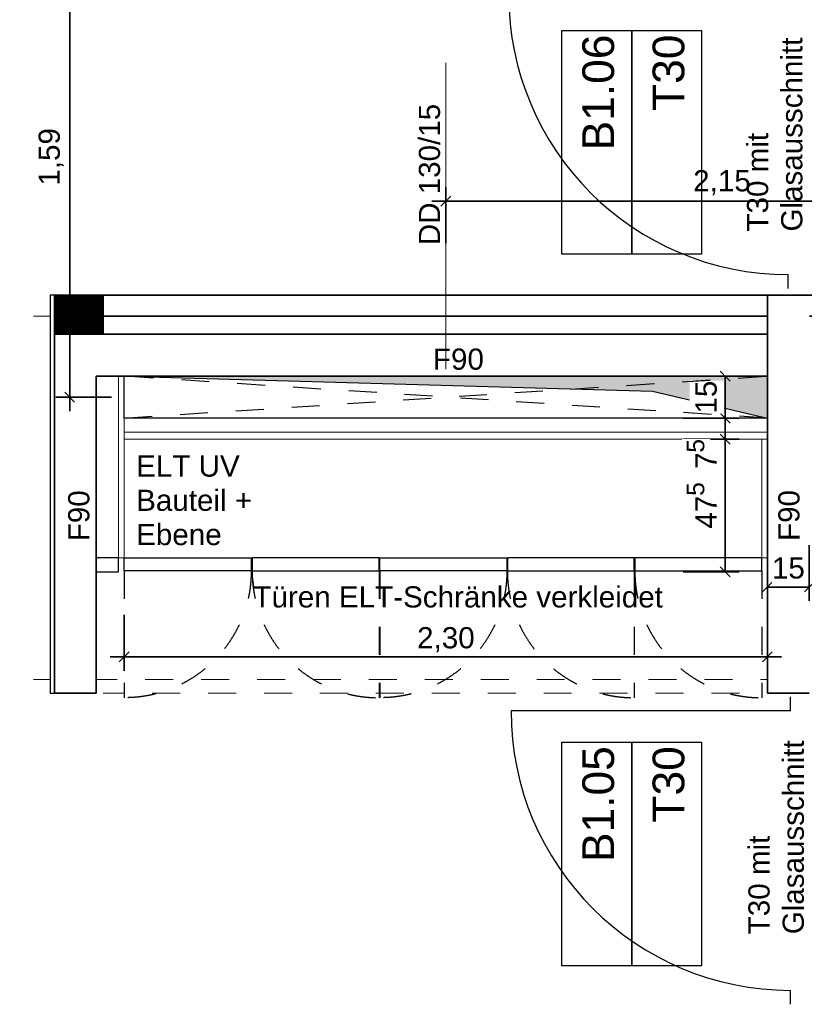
# Model space of a CAD drawing. Header units: metres. Extents: x -13 to 93, y -119 to 25.
# Tile 684 of 705: x 29.73 to 32.53, y -21.71 to -18.19. Entities that reach past the tile are written whole.
import ezdxf
from ezdxf.enums import TextEntityAlignment as Align

# ---------------------------------------------------------------- set-up
doc = ezdxf.new("R2010")
doc.units = ezdxf.units.M
doc.header["$LTSCALE"] = 0.00508
doc.header["$PDMODE"] = 1
doc.header["$PDSIZE"] = -2
for name, pattern in [('STYLE_05', [0.19684, 0.069505, -0.127335]), ('STYLE_06', [1.0537, 0.590515, -0.19684, 0.069505, -0.19684]), ('STYLE_11', [0.393677, 0.196838, -0.196838]), ('STYLE_12', [0.20828, 0.069425, -0.138855])]:
    doc.linetypes.add(name, pattern=pattern)
doc.layers.get('0').update_dxf_attribs({"lineweight": 18})
for name, color, linetype, lineweight in [('3-2-5 Bodenbeläge', 7, 'Continuous', 18), ('3-4-0 Innenwände', 7, 'Continuous', 35), ('3-4-0-2 IW GK', 7, 'Continuous', 35), ('3-4-0-4 IW MW', 7, 'Continuous', 35), ('3-4-2-2 NTragIW GK', 7, 'Continuous', 35), ('3-4-4 ITüren', 7, 'Continuous', 25), ('3-4-5 IWBekleidungen', 7, 'Continuous', 25), ('3-5-1-1 DeckenDurchb', 7, 'Continuous', 25), ('3-5-1-1 DeckenDurchb VED', 7, 'STYLE_11', 25), ('6-1-0 Ausstattung', 7, 'Continuous', 25), ('Bemaßung', 7, 'Continuous', 18), ('Keine', 7, 'Continuous', 18), ('Plan-Achsen-Fassade', 1, 'STYLE_06', 18), ('Plan-Raumstempel', 7, 'Continuous', 13), ('Plan-Schacht_Durchb', 7, 'Continuous', 5), ('Plan-Text-Hinweis', 7, 'Continuous', 13), ('Plan-Text-Kerne', 7, 'Continuous', 13)]:
    doc.layers.add(name, color=color, linetype=linetype, lineweight=lineweight)
doc.layers.get('0').freeze()
doc.styles.add('Arial', font='ARIAL.TTF')
doc.dimstyles.new('MTZ_200', dxfattribs={"dimtxt": 0.075762, "dimasz": 0.000706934, "dimexe": 0.001, "dimexo": 0.003, "dimgap": 0.0001, "dimtad": 1, "dimdec": 4, "dimzin": 11, "dimtxsty": 'Arial', "dimblk": 'VW_SLASH', "dimcen": 0, "dimdle": 0.001, "dimazin": 0, "dimtfac": 1, "dimtdec": 4, "dimtix": 1, "dimtmove": 0, "dimatfit": 0, "dimldrblk": 'VW_FILLEDARROW', "dimfxl": 0, "dimfrac": 2, "dimtolj": 1, "dimtzin": 11, "dimarcsym": 0})

# ---------------------------------------------------------------- blocks, each defined once
blk = doc.blocks.new('*D233')
at = {"layer": 'Bemaßung', "color": 0, "linetype": 'Continuous', "lineweight": -2}
for p, q in [((-1, -2.1195), (-1, -2.3195)), ((-0.85, -2.1195), (-0.85, -2.3195)), ((-1, -2.2695), (-0.95, -2.2695)), ((-0.85, -2.2695), (-1, -2.2695)), ((-0.9, -2.2695), (-0.85, -2.2695))]:
    blk.add_line(p, q, dxfattribs=at)
at = {"layer": 'Bemaßung', "color": 0, "linetype": 'Continuous', "lineweight": 20}
for p, q in [((-0.9823, -2.2519), (-1.0177, -2.2872)), ((-0.8677, -2.2872), (-0.8323, -2.2519))]:
    blk.add_line(p, q, dxfattribs=at)
at = {"layer": 'Defpoints', "color": 0, "lineweight": 0}
for p in [(-1, -1.9375), (-0.85, -1.9837)]:
    blk.add_point(p, dxfattribs=at)
at = {"color": 0, "linetype": 'Continuous', "lineweight": -2}
blk.add_wipeout([(-0.9837, -2.2649), (-0.8663, -2.2649), (-0.8663, -2.1428), (-0.9837, -2.1428)], dxfattribs=at).dxf.layer = 'Bemaßung'
at = {"layer": 'Defpoints', "color": 0, "lineweight": 0}
blk.add_point((-0.85, -2.2695), dxfattribs=at)
at = {"layer": 'Bemaßung', "color": 0, "insert": (-0.9837, -2.1634), "char_height": 0.07576, "attachment_point": 1, "line_spacing_factor": 0.967741, "style": 'Arial'}
blk.add_mtext('15', dxfattribs=at)
blk = doc.blocks.new('VW_FILLEDARROW')
at = {"color": 0, "lineweight": -2}
blk.add_solid([(0, 0), (0, 0), (0, 0)], dxfattribs=at)
blk = doc.blocks.new('VW_SLASH')
at = {"color": 0, "linetype": 'ByBlock', "lineweight": -2}
blk.add_line((0, 0), (-1, 0), dxfattribs=at)
at = {"color": 0, "linetype": 'ByBlock', "lineweight": 20}
blk.add_line((0, 0), (0, 0), dxfattribs=at)
blk = doc.blocks.new('*D234')
at = {"layer": 'Bemaßung', "color": 0, "linetype": 'Continuous', "lineweight": 20}
for p, q in [((-1.1332, -1.7577), (-1.1685, -1.7223)), ((-1.1685, -2.1973), (-1.1332, -2.2327))]:
    blk.add_line(p, q, dxfattribs=at)
at = {"layer": 'Bemaßung', "color": 0, "linetype": 'Continuous', "lineweight": -2}
for p, q in [((-1.3009, -1.74), (-1.1009, -1.74)), ((-1.1509, -1.79), (-1.1509, -1.74)), ((-1.1509, -1.74), (-1.1509, -2.215)), ((-1.1509, -2.215), (-1.1509, -2.165)), ((-1.3009, -2.215), (-1.1009, -2.215))]:
    blk.add_line(p, q, dxfattribs=at)
at = {"layer": 'Defpoints', "color": 0, "lineweight": 0}
for p in [(-1.3009, -1.74), (-1.1509, -1.74), (-1.9137, -2.215)]:
    blk.add_point(p, dxfattribs=at)
at = {"color": 0, "linetype": 'Continuous', "lineweight": -2}
blk.add_wipeout([(-1.1555, -2.0605), (-1.1555, -1.943), (-1.2776, -1.943), (-1.2776, -2.0605)], dxfattribs=at).dxf.layer = 'Bemaßung'
at = {"layer": 'Bemaßung', "color": 0, "insert": (-1.257, -2.0605), "char_height": 0.07576, "attachment_point": 1, "rotation": 90, "line_spacing_factor": 0.967741, "style": 'Arial'}
blk.add_mtext('47', dxfattribs=at)
at = {"color": 0, "linetype": 'Continuous', "lineweight": -2}
blk.add_wipeout([(-1.2045, -1.9433), (-1.2045, -1.8942), (-1.3058, -1.8942), (-1.3058, -1.9433)], dxfattribs=at).dxf.layer = 'Bemaßung'
at = {"layer": 'Bemaßung', "color": 0, "insert": (-1.2887, -1.9188), "char_height": 0.0631, "attachment_point": 2, "rotation": 90, "line_spacing_factor": 0.967741, "style": 'Arial'}
blk.add_mtext('5', dxfattribs=at)
blk = doc.blocks.new('*U235')
at = {"layer": '3-5-1-1 DeckenDurchb', "linetype": 'Continuous', "lineweight": 0}
blk.add_hatch(color=19, dxfattribs=at).paths.add_polyline_path([(-1, -1.665), (-1, -1.515), (-3.3, -1.515), (-1.4107, -1.5682)])
at = {"layer": '3-5-1-1 DeckenDurchb'}
for points in [[(-1, -1.665), (-1, -1.515), (-3.3, -1.515), (-1.4107, -1.5682)], [(-3.3, -1.515), (-1, -1.515), (-1, -1.665), (-3.3, -1.665)]]:
    blk.add_lwpolyline(points, close=True, dxfattribs=at)
blk = doc.blocks.new('*D236')
at = {"layer": 'Bemaßung', "color": 0, "linetype": 'Continuous', "lineweight": -2}
for p, q in [((-1.1509, -1.665), (-1.1509, -1.615)), ((-1.3009, -1.665), (-1.1009, -1.665)), ((-1.1509, -1.74), (-1.1509, -1.665)), ((-1.3009, -1.74), (-1.1009, -1.74)), ((-1.1509, -1.79), (-1.1509, -1.74)), ((-1.1509, -1.74), (-1.1509, -1.8467))]:
    blk.add_line(p, q, dxfattribs=at)
at = {"layer": 'Bemaßung', "color": 0, "linetype": 'Continuous', "lineweight": 20}
for p, q in [((-1.1332, -1.6827), (-1.1685, -1.6473)), ((-1.1685, -1.7223), (-1.1332, -1.7577))]:
    blk.add_line(p, q, dxfattribs=at)
at = {"layer": 'Defpoints', "color": 0, "lineweight": 0}
for p in [(-1.4949, -1.665), (-1.1509, -1.74)]:
    blk.add_point(p, dxfattribs=at)
at = {"color": 0, "linetype": 'Continuous', "lineweight": -2}
blk.add_wipeout([(-1.1555, -1.8467), (-1.1555, -1.7882), (-1.2776, -1.7882), (-1.2776, -1.8467)], dxfattribs=at).dxf.layer = 'Bemaßung'
at = {"layer": 'Bemaßung', "color": 0, "insert": (-1.257, -1.8467), "char_height": 0.0758, "attachment_point": 1, "rotation": 90, "line_spacing_factor": 0.967741, "style": 'Arial'}
blk.add_mtext('7', dxfattribs=at)
at = {"color": 0, "linetype": 'Continuous', "lineweight": -2}
blk.add_wipeout([(-1.2045, -1.7888), (-1.2045, -1.7397), (-1.3058, -1.7397), (-1.3058, -1.7888)], dxfattribs=at).dxf.layer = 'Bemaßung'
at = {"layer": 'Defpoints', "color": 0, "lineweight": 0}
blk.add_point((-1.3009, -1.74), dxfattribs=at)
at = {"layer": 'Bemaßung', "color": 0, "insert": (-1.2887, -1.7643), "char_height": 0.0631, "attachment_point": 2, "rotation": 90, "line_spacing_factor": 0.967741, "style": 'Arial'}
blk.add_mtext('5', dxfattribs=at)
blk = doc.blocks.new('*D237')
at = {"layer": 'Bemaßung', "color": 0, "linetype": 'Continuous', "lineweight": -2}
for p, q in [((-1.3009, -1.515), (-1.1009, -1.515)), ((-1.1509, -1.565), (-1.1509, -1.515)), ((-1.1509, -1.515), (-1.1509, -1.665)), ((-1.1509, -1.665), (-1.1509, -1.615)), ((-1.3009, -1.665), (-1.1009, -1.665))]:
    blk.add_line(p, q, dxfattribs=at)
at = {"layer": 'Bemaßung', "color": 0, "linetype": 'Continuous', "lineweight": 20}
for p, q in [((-1.1332, -1.5327), (-1.1685, -1.4973)), ((-1.1685, -1.6473), (-1.1332, -1.6827))]:
    blk.add_line(p, q, dxfattribs=at)
at = {"layer": 'Defpoints', "color": 0, "lineweight": 0}
for p in [(-1.3449, -1.515), (-1.4949, -1.665)]:
    blk.add_point(p, dxfattribs=at)
at = {"color": 0, "linetype": 'Continuous', "lineweight": -2}
blk.add_wipeout([(-1.1555, -1.6487), (-1.1555, -1.5313), (-1.2776, -1.5313), (-1.2776, -1.6487)], dxfattribs=at).dxf.layer = 'Bemaßung'
at = {"layer": 'Defpoints', "color": 0, "lineweight": 0}
blk.add_point((-1.1509, -1.515), dxfattribs=at)
at = {"layer": 'Bemaßung', "color": 0, "insert": (-1.257, -1.6487), "char_height": 0.07576, "attachment_point": 1, "rotation": 90, "line_spacing_factor": 0.967741, "style": 'Arial'}
blk.add_mtext('15', dxfattribs=at)
blk = doc.blocks.new('*D238')
at = {"layer": 'Bemaßung', "color": 0, "linetype": 'Continuous', "lineweight": -2}
for p, q in [((-3.3, -2.3693), (-3.3, -2.5693)), ((-1, -2.3693), (-1, -2.5693)), ((-3.35, -2.5193), (-3.3, -2.5193)), ((-3.3, -2.5193), (-1, -2.5193)), ((-1, -2.5193), (-0.95, -2.5193))]:
    blk.add_line(p, q, dxfattribs=at)
at = {"layer": 'Bemaßung', "color": 0, "linetype": 'Continuous', "lineweight": 20}
for p, q in [((-3.2823, -2.5016), (-3.3177, -2.537)), ((-1.0177, -2.537), (-0.9823, -2.5016))]:
    blk.add_line(p, q, dxfattribs=at)
at = {"layer": 'Defpoints', "color": 0, "lineweight": 0}
for p in [(-3.3, -2.0637), (-1, -2.2195), (-3.3, -2.5193)]:
    blk.add_point(p, dxfattribs=at)
at = {"color": 0, "linetype": 'Continuous', "lineweight": -2}
blk.add_wipeout([(-2.2527, -2.5146), (-2.047, -2.5146), (-2.047, -2.3926), (-2.2527, -2.3926)], dxfattribs=at).dxf.layer = 'Bemaßung'
at = {"layer": 'Bemaßung', "color": 0, "insert": (-2.2527, -2.4131), "char_height": 0.07576, "attachment_point": 1, "line_spacing_factor": 0.967741, "style": 'Arial'}
blk.add_mtext('2,30', dxfattribs=at)
blk = doc.blocks.new('*U241')
at = {"layer": '3-4-4 ITüren', "linetype": 'Continuous'}
for p, q in [((-0.9168, -2.7131), (-0.9168, -2.6631)), ((-0.9168, -2.7131), (-1.9168, -2.7131)), ((-0.9168, -3.7631), (-0.9168, -3.7131))]:
    blk.add_line(p, q, dxfattribs=at)
blk.add_arc((-0.9168, -2.7131), 1, 180, 270, dxfattribs=at)
blk = doc.blocks.new('*U242')
at = {"layer": '3-4-4 ITüren', "linetype": 'STYLE_05'}
blk.add_line((-2.3887, -2.2119), (-2.3887, -2.6658), dxfattribs=at)
blk.add_open_spline([(-2.8426, -2.2119), (-2.8426, -2.3336), (-2.721, -2.5442), (-2.5104, -2.6658), (-2.3887, -2.6658)], degree=2, dxfattribs=at)
blk = doc.blocks.new('*U243')
at = {"layer": '3-4-4 ITüren', "linetype": 'STYLE_05'}
blk.add_line((-3.3, -2.2119), (-3.3, -2.6658), dxfattribs=at)
blk.add_open_spline([(-2.8461, -2.2119), (-2.8461, -2.3336), (-2.9677, -2.5442), (-3.1784, -2.6658), (-3.3, -2.6658)], degree=2, dxfattribs=at)
blk = doc.blocks.new('*U244')
at = {"layer": '3-4-4 ITüren', "linetype": 'STYLE_05'}
blk.add_line((-1.4759, -2.2119), (-1.4759, -2.6658), dxfattribs=at)
blk.add_open_spline([(-1.9298, -2.2119), (-1.9298, -2.3336), (-1.8082, -2.5442), (-1.5975, -2.6658), (-1.4759, -2.6658)], degree=2, dxfattribs=at)
blk = doc.blocks.new('*U245')
at = {"layer": '3-4-4 ITüren', "linetype": 'STYLE_05'}
blk.add_line((-2.3856, -2.2119), (-2.3856, -2.6658), dxfattribs=at)
blk.add_open_spline([(-1.9317, -2.2119), (-1.9317, -2.3336), (-2.0533, -2.5442), (-2.264, -2.6658), (-2.3856, -2.6658)], degree=2, dxfattribs=at)
blk = doc.blocks.new('*U246')
at = {"layer": '3-4-4 ITüren', "linetype": 'STYLE_05'}
blk.add_line((-1.02, -2.2119), (-1.02, -2.6658), dxfattribs=at)
blk.add_open_spline([(-1.4739, -2.2119), (-1.4739, -2.3336), (-1.3523, -2.5442), (-1.1416, -2.6658), (-1.02, -2.6658)], degree=2, dxfattribs=at)
blk = doc.blocks.new('*U247')
at = {"layer": '6-1-0 Ausstattung'}
for points in [[(-3.3, -2.165), (-2.8461, -2.165), (-2.8461, -2.2119), (-3.3, -2.2119)], [(-2.3887, -2.165), (-2.8426, -2.165), (-2.8426, -2.2119), (-2.3887, -2.2119)], [(-2.3856, -2.165), (-1.9317, -2.165), (-1.9317, -2.2119), (-2.3856, -2.2119)], [(-1.4759, -2.165), (-1.9298, -2.165), (-1.9298, -2.2119), (-1.4759, -2.2119)], [(-1.02, -2.165), (-1.4739, -2.165), (-1.4739, -2.2119), (-1.02, -2.2119)]]:
    blk.add_lwpolyline(points, close=True, dxfattribs=at)
at = {"layer": '6-1-0 Ausstattung', "color": 7}
for name in ['*U243', '*U242', '*U245', '*U244', '*U246']:
    blk.add_blockref(name, (0, 0), dxfattribs=at)
blk = doc.blocks.new('*U248')
at = {"layer": '3-5-1-1 DeckenDurchb VED'}
for p, q in [((-3.3, -1.665), (-1, -1.515)), ((-1, -1.665), (-3.3, -1.515))]:
    blk.add_line(p, q, dxfattribs=at)
blk.add_lwpolyline([(-3.3, -1.515), (-1, -1.515), (-1, -1.665), (-3.3, -1.665)], close=True, dxfattribs=at)
blk = doc.blocks.new('*D253')
at = {"layer": 'Bemaßung', "color": 0, "linetype": 'Continuous', "lineweight": -2}
for p, q in [((-2.15, -1.0387), (-2.15, -0.8387)), ((0, -1.0387), (0, -0.8387)), ((-2.15, -0.8887), (-2.2, -0.8887)), ((0, -0.8887), (-2.15, -0.8887)), ((0.05, -0.8887), (0, -0.8887))]:
    blk.add_line(p, q, dxfattribs=at)
at = {"layer": 'Bemaßung', "color": 0, "linetype": 'Continuous', "lineweight": 20}
for p, q in [((-2.1323, -0.871), (-2.1677, -0.9064)), ((-0.0177, -0.9064), (0.0177, -0.871))]:
    blk.add_line(p, q, dxfattribs=at)
at = {"layer": 'Defpoints', "color": 0, "lineweight": 0}
for p in [(0, -0.8887), (0, -1.425), (-2.15, -1.59)]:
    blk.add_point(p, dxfattribs=at)
at = {"layer": 'Bemaßung', "color": 0, "insert": (-1.2653, -0.7775), "char_height": 0.07576, "attachment_point": 1, "line_spacing_factor": 0.967741, "style": 'Arial'}
blk.add_mtext('2,15', dxfattribs=at)
blk = doc.blocks.new('*D254')
at = {"layer": 'Bemaßung', "color": 0, "linetype": 'Continuous', "lineweight": -2}
for p, q in [((-3.4951, 0), (-3.4951, 0.05)), ((-3.3451, 0), (-3.5451, 0)), ((-3.4951, -1.59), (-3.4951, 0)), ((-3.3451, -1.59), (-3.5451, -1.59)), ((-3.4951, -1.64), (-3.4951, -1.59))]:
    blk.add_line(p, q, dxfattribs=at)
at = {"layer": 'Bemaßung', "color": 0, "linetype": 'Continuous', "lineweight": 20}
for p, q in [((-3.4775, -0.0177), (-3.5128, 0.0177)), ((-3.5128, -1.5723), (-3.4775, -1.6077))]:
    blk.add_line(p, q, dxfattribs=at)
at = {"layer": 'Defpoints', "color": 0, "lineweight": 0}
for p in [(0.0599, 0), (-3.4951, -1.59), (-3.3, -1.59)]:
    blk.add_point(p, dxfattribs=at)
at = {"layer": 'Bemaßung', "color": 0, "insert": (-3.6063, -0.8329), "char_height": 0.07576, "attachment_point": 1, "rotation": 90, "line_spacing_factor": 0.967741, "style": 'Arial'}
blk.add_mtext('1,59', dxfattribs=at)
blk = doc.blocks.new('*U276')
at = {"layer": '3-4-4 ITüren', "linetype": 'Continuous'}
for p, q in [((44.8886, -11.1699), (44.8886, -11.1199)), ((44.8886, -11.1699), (43.8886, -11.1699)), ((44.8886, -12.2199), (44.8886, -12.1699))]:
    blk.add_line(p, q, dxfattribs=at)
blk.add_arc((44.8886, -11.1699), 1, 180, 270, dxfattribs=at)
blk = doc.blocks.new('*U540')
at = {"layer": '3-5-1-1 DeckenDurchb VED'}
for p, q in [((-3.3, -1.665), (-1, -1.515)), ((-1, -1.665), (-3.3, -1.515))]:
    blk.add_line(p, q, dxfattribs=at)
blk.add_lwpolyline([(-3.3, -1.515), (-1, -1.515), (-1, -1.665), (-3.3, -1.665)], close=True, dxfattribs=at)
blk = doc.blocks.new('kern_DD_e0-e4_labor')
at = {"layer": '3-5-1-1 DeckenDurchb VED', "color": 7}
blk.add_blockref('*U540', (0, 0), dxfattribs=at)
blk = doc.blocks.new('S_Türnr')
at = {"layer": 'Plan-Text-Hinweis', "color": 7, "linetype": 'Continuous', "lineweight": 25}
for points in [[(-0.4, 0.25), (0.4, 0.25), (0.4, 0), (-0.4, 0)], [(-0.4, 0), (0.4, 0), (0.4, -0.25), (-0.4, -0.25)]]:
    blk.add_lwpolyline(points, close=True, dxfattribs=at)
at = {"layer": 'Keine', "color": 0, "flags": 1}
blk.add_attdef('Plannummer', (-0.4, -0.4546), '', height=0.1136, dxfattribs=at)
at = {"layer": 'Plan-Raumstempel', "color": 7, "style": 'Arial'}
for tag, p in [('Türnummer', (0.3857, 0.1768)), ('Brand', (0.3857, -0.0745))]:
    blk.add_attdef(tag, text='', height=0.1136, dxfattribs=at).set_placement(p, align=Align.TOP_RIGHT)
blk = doc.blocks.new('kern_labor_laborfall (2D)')
at = {"layer": '6-1-0 Ausstattung'}
blk.add_lwpolyline([(-3.32, -2.165), (-3.4, -2.165), (-3.4, -2.215), (-3.32, -2.215)], close=True, dxfattribs=at)
at = {"layer": 'Plan-Text-Hinweis', "insert": (-1.06782742, -3.51239985), "char_height": 0.0757622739, "attachment_point": 1, "rotation": 90, "line_spacing_factor": 0.970546, "style": 'Arial'}
blk.add_mtext('{\\C7;\\lT30 mit \\PGlasausschnitt}', dxfattribs=at)
at = {"layer": 'Plan-Text-Kerne', "color": 7, "insert": (-3.25757982, -1.79862406), "char_height": 0.075762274, "attachment_point": 1, "line_spacing_factor": 0.970546, "style": 'Arial'}
blk.add_mtext('ELT UV\\PBauteil + \\PEbene', dxfattribs=at)
at = {"lineweight": 5}
blk.add_wipeout([(-0.85, -2.65), (-1, -2.65), (-1, -1.225), (-0.85, -1.225)], dxfattribs=at).dxf.layer = '3-4-0-2 IW GK'
blk.add_wipeout([(-2.14458472, -1.04612918), (-2.14458472, -0.54024584), (-2.26664583, -0.54024584), (-2.26664583, -1.04612918)]).dxf.layer = 'Plan-Schacht_Durchb'
at = {"layer": '3-2-5 Bodenbeläge', "color": 7, "linetype": 'STYLE_12', "lineweight": 18}
blk.add_line((0.3, -2.65), (-3.375, -2.65), dxfattribs=at)
at = {"layer": '3-4-0-2 IW GK'}
for p, q in [((-0.85, -1.225), (-1, -1.225)), ((-1, -2.65), (-1, -1.225)), ((-0.85, -2.65), (-1, -2.65))]:
    blk.add_line(p, q, dxfattribs=at)
at = {"layer": '3-4-4 ITüren', "color": 7}
blk.add_blockref('*U241', (0, 0), dxfattribs=at)
at = {"layer": 'Plan-Schacht_Durchb', "insert": (-2.24645255, -1.04612918), "char_height": 0.0757622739, "attachment_point": 1, "rotation": 90, "line_spacing_factor": 0.970546, "style": 'Arial'}
blk.add_mtext('{\\C7;\\lDD 130/15}', dxfattribs=at)
at = {"layer": 'Plan-Text-Hinweis', "insert": (-0.96080737, -2.1046938), "char_height": 0.0757622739, "attachment_point": 1, "rotation": 90, "line_spacing_factor": 0.970546, "style": 'Arial'}
blk.add_mtext('{\\C7;\\lF90}', dxfattribs=at)
at = {"layer": 'Bemaßung', "color": 7, "linetype": 'Continuous', "lineweight": 18}
dim = blk.add_linear_dim(base=(-0.85, -2.2695313), p1=(-1, -1.9375), p2=(-0.85, -1.98367714), dimstyle='MTZ_200', override={"dimtxt": 0.001515, "dimgap": 0.005, "dimdec": 3, "dimlfac": 50, "dimpost": '<>m', "dimtxsty": 'Arial', "dimtmove": 2}, dxfattribs=at)
dim.commit()
dim.dimension.update_dxf_attribs({"geometry": '*D233', "text_midpoint": (-0.775, -2.2695313)})
at = {"lineweight": 5}
blk.add_wipeout([(-3.4, -1.515), (-3.55, -1.365), (-1, -1.365), (-1, -1.515)], dxfattribs=at).dxf.layer = '3-4-0-2 IW GK'
at = {"layer": '3-4-0-2 IW GK'}
for p, q in [((-3.55, -1.365), (-1, -1.365)), ((-1, -1.515), (-1, -1.365)), ((-3.4, -1.515), (-1, -1.515))]:
    blk.add_line(p, q, dxfattribs=at)
at = {"layer": '3-4-2-2 NTragIW GK', "color": 7, "linetype": 'Continuous', "lineweight": 18}
blk.add_lwpolyline([(-3.32, -1.515), (-3.32, -2.165), (-3.4, -2.165), (-3.4, -1.515)], close=True, dxfattribs=at)
at = {"layer": '6-1-0 Ausstattung', "color": 7, "linetype": 'Continuous', "lineweight": 18}
blk.add_lwpolyline([(-3.32, -1.515), (-3.3, -1.515), (-3.3, -2.165), (-3.32, -2.165)], close=True, dxfattribs=at)
at = {"layer": 'Plan-Schacht_Durchb'}
blk.add_line((-2.15, -1.49), (-2.15, -0.3931375), dxfattribs=at)
at = {"layer": 'Plan-Text-Hinweis', "insert": (-2.19601666, -1.41600666), "char_height": 0.0757622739, "attachment_point": 1, "line_spacing_factor": 0.970546, "style": 'Arial'}
blk.add_mtext('{\\C7;\\lF90}', dxfattribs=at)
at = {"layer": 'Bemaßung', "color": 7, "linetype": 'Continuous', "lineweight": 18}
dim = blk.add_linear_dim(base=(-1.15085417, -1.74), p1=(-1.91372627, -2.215), p2=(-1.30085417, -1.74), angle=90, dimstyle='MTZ_200', override={"dimtxt": 0.001515, "dimgap": 0.005, "dimdec": 3, "dimlfac": 50, "dimpost": '<>m', "dimtxsty": 'Arial', "dimtmove": 2}, dxfattribs=at)
dim.commit()
dim.dimension.update_dxf_attribs({"geometry": '*D234', "text_midpoint": (-1.15085417, -1.5025)})
at = {"lineweight": 5}
blk.add_wipeout([(-3.4, -2.65), (-3.55, -2.65), (-3.55, -1.365), (-3.4, -1.515)], dxfattribs=at).dxf.layer = '3-4-0-2 IW GK'
at = {"layer": '3-4-0-2 IW GK'}
for p, q in [((-3.55, -2.65), (-3.55, -1.365)), ((-3.4, -2.65), (-3.4, -1.515)), ((-3.4, -2.65), (-3.55, -2.65))]:
    blk.add_line(p, q, dxfattribs=at)
at = {"layer": '3-4-2-2 NTragIW GK', "color": 7, "linetype": 'Continuous', "lineweight": 18}
for points in [[(-3.3, -1.715), (-3.3, -1.665), (-1, -1.665), (-1, -1.715)], [(-3.3, -1.74), (-3.3, -1.715), (-1, -1.715), (-1, -1.74)]]:
    blk.add_lwpolyline(points, close=True, dxfattribs=at)
at = {"layer": '3-5-1-1 DeckenDurchb', "color": 7}
blk.add_blockref('*U235', (0, 0), dxfattribs=at)
at = {"layer": 'Plan-Text-Hinweis', "insert": (-3.50050792, -2.10571046), "char_height": 0.0757622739, "attachment_point": 1, "rotation": 90, "line_spacing_factor": 0.970546, "style": 'Arial'}
blk.add_mtext('{\\C7;\\lF90}', dxfattribs=at)
at = {"color": 7, "linetype": 'Continuous', "lineweight": 18}
blk.add_wipeout([(-2.83806884, -2.36888871), (-1.37368828, -2.36888871), (-1.37368828, -2.2468276), (-2.83806884, -2.2468276)], dxfattribs=at).dxf.layer = 'Plan-Text-Hinweis'
at = {"layer": 'Plan-Text-Hinweis', "color": 7, "insert": (-2.83806884, -2.26702088), "char_height": 0.0757622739, "attachment_point": 1, "line_spacing_factor": 0.970546, "style": 'Arial'}
blk.add_mtext('Türen ELT-Schränke verkleidet', dxfattribs=at)
at = {"layer": 'Bemaßung', "color": 7, "linetype": 'Continuous', "lineweight": 18}
dim = blk.add_linear_dim(base=(-1.15085417, -1.74), p1=(-1.49485352, -1.665), p2=(-1.30085417, -1.74), angle=90, dimstyle='MTZ_200', override={"dimtxt": 0.001515, "dimgap": 0.005, "dimdec": 3, "dimlfac": 50, "dimpost": '<>m', "dimtxsty": 'Arial', "dimtix": 0, "dimtmove": 2}, dxfattribs=at)
dim.commit()
dim.dimension.update_dxf_attribs({"geometry": '*D236', "text_midpoint": (-1.15085417, -1.7025)})
dim = blk.add_linear_dim(base=(-1.15085417, -1.515), p1=(-1.49485352, -1.665), p2=(-1.34485352, -1.515), angle=90, dimstyle='MTZ_200', override={"dimtxt": 0.001515, "dimgap": 0.005, "dimdec": 3, "dimlfac": 50, "dimpost": '<>m', "dimtxsty": 'Arial', "dimtmove": 2}, dxfattribs=at)
dim.commit()
dim.dimension.update_dxf_attribs({"geometry": '*D237', "text_midpoint": (-1.15085417, -1.44)})
dim = blk.add_linear_dim(base=(-3.3, -2.51928494), p1=(-1, -2.2195313), p2=(-3.3, -2.06367714), dimstyle='MTZ_200', override={"dimtxt": 0.001515, "dimgap": 0.005, "dimdec": 3, "dimlfac": 50, "dimpost": '<>m', "dimtxsty": 'Arial', "dimtmove": 2}, dxfattribs=at)
dim.commit()
dim.dimension.update_dxf_attribs({"geometry": '*D238', "text_midpoint": (-2.15, -2.51928494)})
at = {"layer": '6-1-0 Ausstattung', "color": 7, "linetype": 'Continuous', "lineweight": 18}
blk.add_lwpolyline([(-1.02, -1.74), (-1, -1.74), (-1, -2.165), (-1.02, -2.165)], close=True, dxfattribs=at)
at = {"layer": '3-5-1-1 DeckenDurchb VED', "color": 7}
blk.add_blockref('*U248', (0, 0), dxfattribs=at)
at = {"layer": 'Keine', "color": 7}
blk.add_blockref('*U247', (0, 0), dxfattribs=at)
at = {"layer": 'Bemaßung', "color": 7, "linetype": 'Continuous', "lineweight": 18}
dim = blk.add_linear_dim(base=(-3.4951464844, -1.59), p1=(0.0598535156, 0), p2=(-3.3, -1.59), angle=90, dimstyle='MTZ_200', override={"dimtxt": 0.001515, "dimgap": 0.01, "dimdec": 8, "dimlfac": 50, "dimpost": '<>m', "dimtxsty": 'Arial', "dimtmove": 2}, dxfattribs=at)
dim.commit()
dim.dimension.update_dxf_attribs({"geometry": '*D254', "text_midpoint": (-3.5051464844, -0.7302152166), "dimtype": 160})
dim = blk.add_linear_dim(base=(0, -0.8886771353), p1=(-2.15, -1.59), p2=(0, -1.425), dimstyle='MTZ_200', override={"dimtxt": 0.001515, "dimgap": 0.01, "dimdec": 8, "dimlfac": 50, "dimpost": '<>m', "dimtxsty": 'Arial', "dimtmove": 2}, dxfattribs=at)
dim.commit()
dim.dimension.update_dxf_attribs({"geometry": '*D253', "text_midpoint": (-1.1626020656, -0.8786771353), "dimtype": 160})

msp = doc.modelspace()

# ---------------------------------------------------------------- linework, layer by layer
at = {"layer": 'Plan-Achsen-Fassade', "color": 9}
for p, q in [((27.575, -19.25), (41.525, -19.25)), ((27.575, -20.55), (41.525, -20.55))]:
    msp.add_line(p, q, dxfattribs=at)

# ---------------------------------------------------------------- next in the draw order: wipeouts: each hides what was drawn before it
msp.add_wipeout([(30.025, -19.175), (33.66, -19.175), (33.66, -19.25), (30.025, -19.25)]).dxf.layer = '3-4-0-2 IW GK'

# ---------------------------------------------------------------- next in the draw order: linework, layer by layer
at = {"layer": '3-4-0-2 IW GK'}
msp.add_lwpolyline([(30.025, -19.175), (33.66, -19.175), (33.66, -19.25), (30.025, -19.25)], close=True, dxfattribs=at)

# ---------------------------------------------------------------- next in the draw order: wipeouts: each hides what was drawn before it
at = {"lineweight": 5}
msp.add_wipeout([(29.85, -19.175), (30.025, -19.175), (30.025, -19.35), (29.85, -19.35)], dxfattribs=at).dxf.layer = '3-4-0-4 IW MW'

# ---------------------------------------------------------------- next in the draw order: hatches: boundary and pattern name
at = {"layer": '3-4-0-4 IW MW', "linetype": 'Continuous', "lineweight": 13}
h = msp.add_hatch(dxfattribs=at)
h.set_pattern_fill('MAUERWERK_4MM', style=0, pattern_type=2)
h.set_pattern_definition([(45, (0, 0), (0.001905, 0), [])])
h.paths.add_polyline_path([(29.85, -19.175), (30.025, -19.175), (30.025, -19.35), (29.85, -19.35)])

# ---------------------------------------------------------------- next in the draw order: linework, layer by layer
at = {"layer": '3-4-0-4 IW MW'}
for p, q in [((29.85, -19.175), (29.85, -19.35)), ((29.85, -19.175), (30.025, -19.175)), ((30.025, -19.175), (30.025, -19.35)), ((29.85, -19.35), (30.025, -19.35))]:
    msp.add_line(p, q, dxfattribs=at)

# ---------------------------------------------------------------- next in the draw order: wipeouts: each hides what was drawn before it
at = {"color": 7, "linetype": 'Continuous', "lineweight": 25}
msp.add_wipeout([(29.85, -20.6), (29.85, -19.175), (29.835, -19.175), (29.835, -20.6)], dxfattribs=at).dxf.layer = '3-4-5 IWBekleidungen'

# ---------------------------------------------------------------- next in the draw order: linework, layer by layer
at = {"layer": '3-4-5 IWBekleidungen', "color": 7, "linetype": 'Continuous', "lineweight": 25}
msp.add_lwpolyline([(29.85, -20.6), (29.85, -19.175), (29.835, -19.175), (29.835, -20.6)], close=True, dxfattribs=at)

# ---------------------------------------------------------------- next in the draw order: block references
at = {"layer": '3-4-0 Innenwände', "color": 7}
msp.add_blockref('kern_labor_laborfall (2D)', (33.4, -17.95), dxfattribs=at)

# ---------------------------------------------------------------- next in the draw order: block references
at = {"layer": '3-4-4 ITüren', "color": 7}
msp.add_blockref('*U276', (-12.41363701, -6.93135892), dxfattribs=at)

# ---------------------------------------------------------------- next in the draw order: block references
at = {"layer": '3-4-0 Innenwände', "color": 7}
msp.add_blockref('kern_DD_e0-e4_labor', (33.4, -17.95), dxfattribs=at)

# ---------------------------------------------------------------- next in the draw order: block references
msp.add_blockref('kern_labor_laborfall (2D)', (33.4, -17.95), dxfattribs=at)

# ---------------------------------------------------------------- next in the draw order: block references
at = {"layer": 'Plan-Text-Hinweis', "color": 7, "rotation": 90}
for p, values in [((31.915, -18.62786666), {'Türnummer': 'B1.06', 'Brand': 'T30'}), ((31.915, -21.175), {'Türnummer': 'B1.05', 'Brand': 'T30'})]:
    msp.add_blockref('S_Türnr', p, dxfattribs=at).add_auto_attribs(values)

# ---------------------------------------------------------------- next in the draw order: texts
at = {"layer": 'Plan-Text-Hinweis', "insert": (32.32712939, -18.94713334), "char_height": 0.0757622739, "attachment_point": 1, "rotation": 90, "line_spacing_factor": 0.967741, "style": 'Arial'}
msp.add_mtext('{\\C7;\\lT30 mit \\PGlasausschnitt}', dxfattribs=at)

doc.saveas('drawing.dxf')
